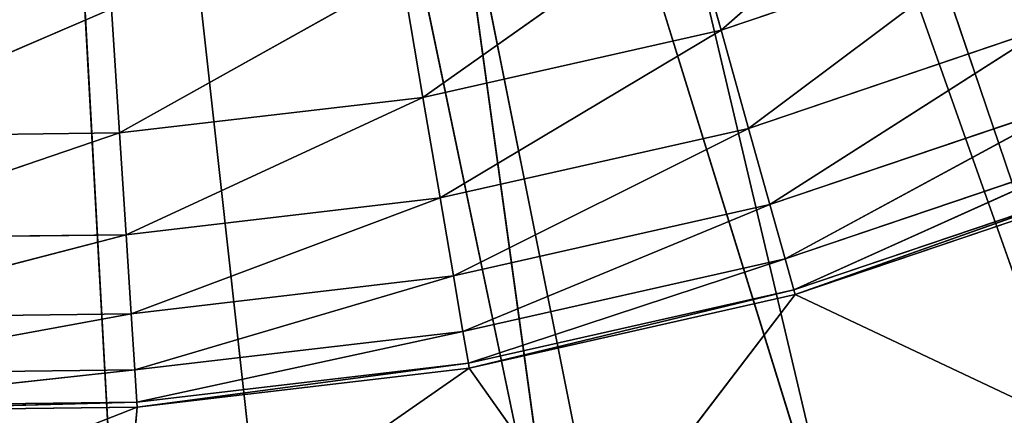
# Model space of a CAD drawing. Extents: x -629 to 424, y -11 to 55.
# Tile 427 of 656: x -175.48 to -168.23, y 3.99 to 6.9. Entities that reach past the tile are written whole.
import ezdxf

# ---------------------------------------------------------------- set-up
doc = ezdxf.new("R2010")
doc.units = 0
doc.header["$LTSCALE"] = 25.4
doc.layers.get('0').update_dxf_attribs({"color": 13, "linetype": 'CONTINUOUS'})

# ---------------------------------------------------------------- blocks, each defined once
blk = doc.blocks.new('IMBRIA-IV-9191-9192_STL_2')
at = {"color": 0}
for p, q in [((471.6468, 1317.5786, 14.3789), (466.7355, 1317.5786, 38.8917)), ((466.7355, 1317.5786, 38.8917), (475.0854, 1317.5786, 15.3273)), ((471.6468, 1317.5786, 14.3789), (466.7355, 1317.5786, 38.8917)), ((468.1083, 1317.5786, 13.9294), (466.7355, 1317.5786, 38.8917)), ((468.1083, 1317.5786, 13.9294), (466.7355, 1317.5786, 38.8917)), ((466.7355, 1317.5786, 38.8917), (475.0854, 1317.5786, 15.3273)), ((468.2493, 1316.5786, 15.4405), (464.5418, 1316.5786, 13.9881)), ((468.2493, 1316.5786, 15.4405), (464.5418, 1316.5786, 13.9881)), ((468.2493, 1316.5786, 15.4405), (465.7896, 1316.5786, 15.4108)), ((468.2493, 1316.5786, 15.4405), (465.7896, 1316.5786, 15.4108)), ((468.2469, 1316.0405, 15.4766), (465.7896, 1316.5786, 15.4108)), ((468.2469, 1316.0405, 15.4766), (465.7896, 1316.5786, 15.4108)), ((470.6923, 1316.5786, 15.7272), (468.1083, 1316.5786, 13.9294)), ((470.6923, 1316.5786, 15.7272), (468.1083, 1316.5786, 13.9294)), ((468.2493, 1316.5786, 15.4405), (468.1083, 1316.5786, 13.9294)), ((468.2493, 1316.5786, 15.4405), (468.1083, 1316.5786, 13.9294)), ((468.2493, 1316.5786, 15.4405), (468.2469, 1316.0405, 15.4766)), ((468.2493, 1316.5786, 15.4405), (468.2469, 1316.0405, 15.4766)), ((470.6923, 1316.5786, 15.7272), (468.2493, 1316.5786, 15.4405)), ((470.6923, 1316.5786, 15.7272), (468.2493, 1316.5786, 15.4405)), ((470.6862, 1316.0405, 15.7628), (468.2493, 1316.5786, 15.4405)), ((470.6862, 1316.0405, 15.7628), (468.2493, 1316.5786, 15.4405)), ((470.6923, 1316.5786, 15.7272), (470.6862, 1316.0405, 15.7628)), ((470.6923, 1316.5786, 15.7272), (470.6862, 1316.0405, 15.7628)), ((473.0919, 1316.5786, 16.2677), (470.6923, 1316.5786, 15.7272)), ((470.6923, 1316.5786, 15.7272), (471.6468, 1316.5786, 14.3789)), ((470.6923, 1316.5786, 15.7272), (471.6468, 1316.5786, 14.3789)), ((473.0919, 1316.5786, 16.2677), (470.6923, 1316.5786, 15.7272)), ((473.0822, 1316.0405, 16.3025), (470.6923, 1316.5786, 15.7272)), ((473.0822, 1316.0405, 16.3025), (470.6923, 1316.5786, 15.7272)), ((473.0919, 1316.5786, 16.2677), (471.6468, 1316.5786, 14.3789)), ((473.0919, 1316.5786, 16.2677), (471.6468, 1316.5786, 14.3789)), ((473.0919, 1316.5786, 16.2677), (473.0822, 1316.0405, 16.3025)), ((473.0919, 1316.5786, 16.2677), (473.0822, 1316.0405, 16.3025)), ((475.422, 1316.5786, 17.0561), (473.0919, 1316.5786, 16.2677)), ((473.0919, 1316.5786, 16.2677), (475.0854, 1316.5786, 15.3273)), ((473.0919, 1316.5786, 16.2677), (475.0854, 1316.5786, 15.3273)), ((473.0919, 1316.5786, 16.2677), (475.4086, 1316.0405, 17.0897)), ((473.0919, 1316.5786, 16.2677), (475.4086, 1316.0405, 17.0897)), ((475.422, 1316.5786, 17.0561), (473.0919, 1316.5786, 16.2677)), ((468.2469, 1316.0405, 15.4766), (465.7911, 1316.0405, 15.4469)), ((468.2469, 1316.0405, 15.4766), (465.7911, 1316.0405, 15.4469)), ((468.2316, 1313.9794, 15.7136), (465.7911, 1316.0405, 15.4469)), ((468.2316, 1313.9794, 15.7136), (465.7911, 1316.0405, 15.4469)), ((468.2316, 1313.9794, 15.7136), (468.2469, 1316.0405, 15.4766)), ((468.2316, 1313.9794, 15.7136), (468.2469, 1316.0405, 15.4766)), ((470.6862, 1316.0405, 15.7628), (468.2469, 1316.0405, 15.4766)), ((470.6862, 1316.0405, 15.7628), (468.2469, 1316.0405, 15.4766)), ((470.6462, 1313.9794, 15.9969), (468.2469, 1316.0405, 15.4766)), ((470.6462, 1313.9794, 15.9969), (468.2469, 1316.0405, 15.4766)), ((470.6462, 1313.9794, 15.9969), (470.6862, 1316.0405, 15.7628)), ((470.6462, 1313.9794, 15.9969), (470.6862, 1316.0405, 15.7628)), ((473.0822, 1316.0405, 16.3025), (470.6862, 1316.0405, 15.7628)), ((473.0822, 1316.0405, 16.3025), (470.6862, 1316.0405, 15.7628)), ((473.0179, 1313.9794, 16.5311), (470.6862, 1316.0405, 15.7628)), ((473.0179, 1313.9794, 16.5311), (470.6862, 1316.0405, 15.7628)), ((473.0822, 1316.0405, 16.3025), (473.0179, 1313.9794, 16.5311)), ((473.0822, 1316.0405, 16.3025), (473.0179, 1313.9794, 16.5311)), ((473.0822, 1316.0405, 16.3025), (475.3209, 1313.9794, 17.3103)), ((473.0822, 1316.0405, 16.3025), (475.3209, 1313.9794, 17.3103)), ((473.0822, 1316.0405, 16.3025), (475.4086, 1316.0405, 17.0897)), ((473.0822, 1316.0405, 16.3025), (475.4086, 1316.0405, 17.0897)), ((468.2316, 1313.9794, 15.7136), (465.8007, 1313.9794, 15.6841)), ((468.2316, 1313.9794, 15.7136), (465.8007, 1313.9794, 15.6841)), ((468.205, 1311.8522, 16.1262), (465.8007, 1313.9794, 15.6841)), ((468.205, 1311.8522, 16.1262), (465.8007, 1313.9794, 15.6841)), ((468.205, 1311.8522, 16.1262), (468.2316, 1313.9794, 15.7136)), ((468.205, 1311.8522, 16.1262), (468.2316, 1313.9794, 15.7136)), ((470.6462, 1313.9794, 15.9969), (468.2316, 1313.9794, 15.7136)), ((470.6462, 1313.9794, 15.9969), (468.2316, 1313.9794, 15.7136)), ((470.5766, 1311.8522, 16.4045), (468.2316, 1313.9794, 15.7136)), ((470.5766, 1311.8522, 16.4045), (468.2316, 1313.9794, 15.7136)), ((470.5766, 1311.8522, 16.4045), (470.6462, 1313.9794, 15.9969)), ((470.5766, 1311.8522, 16.4045), (470.6462, 1313.9794, 15.9969)), ((473.0179, 1313.9794, 16.5311), (470.6462, 1313.9794, 15.9969)), ((473.0179, 1313.9794, 16.5311), (470.6462, 1313.9794, 15.9969)), ((472.9061, 1311.8522, 16.9292), (470.6462, 1313.9794, 15.9969)), ((472.9061, 1311.8522, 16.9292), (470.6462, 1313.9794, 15.9969)), ((473.0179, 1313.9794, 16.5311), (472.9061, 1311.8522, 16.9292)), ((473.0179, 1313.9794, 16.5311), (472.9061, 1311.8522, 16.9292)), ((473.0179, 1313.9794, 16.5311), (475.168, 1311.8522, 17.6945)), ((473.0179, 1313.9794, 16.5311), (475.168, 1311.8522, 17.6945)), ((473.0179, 1313.9794, 16.5311), (475.3209, 1313.9794, 17.3103)), ((473.0179, 1313.9794, 16.5311), (475.3209, 1313.9794, 17.3103)), ((468.205, 1311.8522, 16.1262), (465.8173, 1311.8522, 16.0973)), ((468.205, 1311.8522, 16.1262), (465.8173, 1311.8522, 16.0973)), ((468.1674, 1309.7561, 16.7077), (465.8173, 1311.8522, 16.0973)), ((468.1674, 1309.7561, 16.7077), (465.8173, 1311.8522, 16.0973)), ((468.1674, 1309.7561, 16.7077), (468.205, 1311.8522, 16.1262)), ((468.1674, 1309.7561, 16.7077), (468.205, 1311.8522, 16.1262)), ((470.5766, 1311.8522, 16.4045), (468.205, 1311.8522, 16.1262)), ((470.5766, 1311.8522, 16.4045), (468.205, 1311.8522, 16.1262)), ((470.4785, 1309.7561, 16.9789), (468.205, 1311.8522, 16.1262)), ((470.4785, 1309.7561, 16.9789), (468.205, 1311.8522, 16.1262)), ((470.4785, 1309.7561, 16.9789), (470.5766, 1311.8522, 16.4045)), ((470.4785, 1309.7561, 16.9789), (470.5766, 1311.8522, 16.4045)), ((472.9061, 1311.8522, 16.9292), (470.5766, 1311.8522, 16.4045)), ((472.9061, 1311.8522, 16.9292), (470.5766, 1311.8522, 16.4045)), ((472.7485, 1309.7561, 17.4902), (470.5766, 1311.8522, 16.4045)), ((472.7485, 1309.7561, 17.4902), (470.5766, 1311.8522, 16.4045)), ((472.9061, 1311.8522, 16.9292), (472.7485, 1309.7561, 17.4902)), ((472.9061, 1311.8522, 16.9292), (472.7485, 1309.7561, 17.4902)), ((472.9061, 1311.8522, 16.9292), (474.9526, 1309.7561, 18.2359)), ((472.9061, 1311.8522, 16.9292), (474.9526, 1309.7561, 18.2359)), ((472.9061, 1311.8522, 16.9292), (475.168, 1311.8522, 17.6945)), ((472.9061, 1311.8522, 16.9292), (475.168, 1311.8522, 17.6945)), ((468.1674, 1309.7561, 16.7077), (465.8408, 1309.7561, 16.6795)), ((468.1674, 1309.7561, 16.7077), (465.8408, 1309.7561, 16.6795)), ((468.1191, 1307.7047, 17.4563), (465.8408, 1309.7561, 16.6795)), ((468.1191, 1307.7047, 17.4563), (465.8408, 1309.7561, 16.6795)), ((468.1191, 1307.7047, 17.4563), (468.1674, 1309.7561, 16.7077)), ((468.1191, 1307.7047, 17.4563), (468.1674, 1309.7561, 16.7077)), ((470.4785, 1309.7561, 16.9789), (468.1674, 1309.7561, 16.7077)), ((470.4785, 1309.7561, 16.9789), (468.1674, 1309.7561, 16.7077)), ((470.3522, 1307.7047, 17.7183), (468.1674, 1309.7561, 16.7077)), ((470.3522, 1307.7047, 17.7183), (468.1674, 1309.7561, 16.7077)), ((470.3522, 1307.7047, 17.7183), (470.4785, 1309.7561, 16.9789)), ((470.3522, 1307.7047, 17.7183), (470.4785, 1309.7561, 16.9789)), ((472.7485, 1309.7561, 17.4902), (470.4785, 1309.7561, 16.9789)), ((472.7485, 1309.7561, 17.4902), (470.4785, 1309.7561, 16.9789)), ((472.5456, 1307.7047, 18.2124), (470.4785, 1309.7561, 16.9789)), ((472.5456, 1307.7047, 18.2124), (470.4785, 1309.7561, 16.9789)), ((472.7485, 1309.7561, 17.4902), (472.5456, 1307.7047, 18.2124)), ((472.7485, 1309.7561, 17.4902), (472.5456, 1307.7047, 18.2124)), ((472.7485, 1309.7561, 17.4902), (474.6753, 1307.7047, 18.933)), ((472.7485, 1309.7561, 17.4902), (474.6753, 1307.7047, 18.933)), ((472.7485, 1309.7561, 17.4902), (474.9526, 1309.7561, 18.2359)), ((472.7485, 1309.7561, 17.4902), (474.9526, 1309.7561, 18.2359)), ((468.1191, 1307.7047, 17.4563), (465.8709, 1307.7047, 17.4291)), ((468.1191, 1307.7047, 17.4563), (465.8709, 1307.7047, 17.4291)), ((468.0602, 1305.7119, 18.3691), (465.8709, 1307.7047, 17.4291)), ((468.0602, 1305.7119, 18.3691), (465.8709, 1307.7047, 17.4291)), ((468.0602, 1305.7119, 18.3691), (468.1191, 1307.7047, 17.4563)), ((468.0602, 1305.7119, 18.3691), (468.1191, 1307.7047, 17.4563)), ((470.3522, 1307.7047, 17.7183), (468.1191, 1307.7047, 17.4563)), ((470.3522, 1307.7047, 17.7183), (468.1191, 1307.7047, 17.4563)), ((470.1982, 1305.7119, 18.62), (468.1191, 1307.7047, 17.4563)), ((470.1982, 1305.7119, 18.62), (468.1191, 1307.7047, 17.4563)), ((470.1982, 1305.7119, 18.62), (470.3522, 1307.7047, 17.7183)), ((470.1982, 1305.7119, 18.62), (470.3522, 1307.7047, 17.7183)), ((472.5456, 1307.7047, 18.2124), (470.3522, 1307.7047, 17.7183)), ((472.5456, 1307.7047, 18.2124), (470.3522, 1307.7047, 17.7183)), ((472.2982, 1305.7119, 19.093), (470.3522, 1307.7047, 17.7183)), ((472.2982, 1305.7119, 19.093), (470.3522, 1307.7047, 17.7183)), ((472.5456, 1307.7047, 18.2124), (472.2982, 1305.7119, 19.093)), ((472.5456, 1307.7047, 18.2124), (472.2982, 1305.7119, 19.093)), ((472.5456, 1307.7047, 18.2124), (474.3372, 1305.7119, 19.7829)), ((472.5456, 1307.7047, 18.2124), (474.3372, 1305.7119, 19.7829)), ((472.5456, 1307.7047, 18.2124), (474.6753, 1307.7047, 18.933)), ((472.5456, 1307.7047, 18.2124), (474.6753, 1307.7047, 18.933))]:
    blk.add_line(p, q, dxfattribs=at)
at = {"color": 44}
for p, q in [((473.5375, 1258.295, 13.7972), (466.8352, 1258.295, 35.3931)), ((473.5375, 1258.295, 13.7972), (466.8352, 1258.295, 35.3931)), ((469.3143, 1258.295, 13.0199), (466.8352, 1258.295, 35.3931)), ((469.3143, 1258.295, 13.0199), (466.8352, 1258.295, 35.3931)), ((468.3433, 1258.295, 35.7828), (473.5375, 1258.295, 13.7972)), ((468.3433, 1258.295, 35.7828), (473.5375, 1258.295, 13.7972)), ((471.442, 1257.295, 13.3212), (466.8352, 1257.295, 35.3931)), ((471.442, 1257.295, 13.3212), (466.8352, 1257.295, 35.3931)), ((471.442, 1257.295, 13.3212), (468.3433, 1257.295, 35.7828)), ((471.442, 1257.295, 13.3212), (468.3433, 1257.295, 35.7828)), ((475.5865, 1257.295, 14.4446), (468.3433, 1257.295, 35.7828)), ((475.5865, 1257.295, 14.4446), (468.3433, 1257.295, 35.7828))]:
    blk.add_line(p, q, dxfattribs=at)
at = {"color": 0}
mesh = blk.add_polyface(dxfattribs=at)
corners = [(466.7355, 1317.5786, 38.8917), (468.1083, 1317.5786, 13.9294), (464.5418, 1317.5786, 13.9881)]
mesh.append_faces([[corners[k] for k in face] for face in [(0, 1, 2)]], dxfattribs={"color": 0})
mesh = blk.add_polyface(dxfattribs=at)
corners = [(466.7355, 1317.5786, 38.8917), (475.0854, 1317.5786, 15.3273), (471.6468, 1317.5786, 14.3789)]
mesh.append_faces([[corners[k] for k in face] for face in [(0, 1, 2)]], dxfattribs={"color": 0})
mesh = blk.add_polyface(dxfattribs=at)
corners = [(466.7355, 1317.5786, 38.8917), (471.6468, 1317.5786, 14.3789), (468.1083, 1317.5786, 13.9294)]
mesh.append_faces([[corners[k] for k in face] for face in [(0, 1, 2)]], dxfattribs={"color": 0})
mesh = blk.add_polyface(dxfattribs=at)
corners = [(466.7355, 1317.5786, 38.8917), (481.386, 1317.5786, 18.6343), (478.3539, 1317.5786, 16.7555)]
mesh.append_faces([[corners[k] for k in face] for face in [(0, 1, 2)]], dxfattribs={"color": 0})
mesh = blk.add_polyface(dxfattribs=at)
corners = [(466.7355, 1317.5786, 38.8917), (478.3539, 1317.5786, 16.7555), (475.0854, 1317.5786, 15.3273)]
mesh.append_faces([[corners[k] for k in face] for face in [(0, 1, 2)]], dxfattribs={"color": 0})
mesh = blk.add_polyface(dxfattribs=at)
corners = [(468.2493, 1316.5786, 15.4405), (464.5418, 1316.5786, 13.9881), (468.1083, 1316.5786, 13.9294)]
mesh.append_faces([[corners[k] for k in face] for face in [(0, 1, 2)]], dxfattribs={"color": 0})
mesh = blk.add_polyface(dxfattribs=at)
corners = [(468.2493, 1316.5786, 15.4405), (465.7896, 1316.5786, 15.4108), (464.5418, 1316.5786, 13.9881)]
mesh.append_faces([[corners[k] for k in face] for face in [(0, 1, 2)]], dxfattribs={"color": 0})
mesh = blk.add_polyface(dxfattribs=at)
corners = [(468.2493, 1316.5786, 15.4405), (468.2469, 1316.0405, 15.4766), (465.7896, 1316.5786, 15.4108)]
mesh.append_faces([[corners[k] for k in face] for face in [(0, 1, 2)]], dxfattribs={"color": 0})
mesh = blk.add_polyface(dxfattribs=at)
corners = [(468.2469, 1316.0405, 15.4766), (465.7911, 1316.0405, 15.4469), (465.7896, 1316.5786, 15.4108)]
mesh.append_faces([[corners[k] for k in face] for face in [(0, 1, 2)]], dxfattribs={"color": 0})
mesh = blk.add_polyface(dxfattribs=at)
corners = [(470.6923, 1316.5786, 15.7272), (468.1083, 1316.5786, 13.9294), (471.6468, 1316.5786, 14.3789)]
mesh.append_faces([[corners[k] for k in face] for face in [(0, 1, 2)]], dxfattribs={"color": 0})
mesh = blk.add_polyface(dxfattribs=at)
corners = [(470.6923, 1316.5786, 15.7272), (468.2493, 1316.5786, 15.4405), (468.1083, 1316.5786, 13.9294)]
mesh.append_faces([[corners[k] for k in face] for face in [(0, 1, 2)]], dxfattribs={"color": 0})
mesh = blk.add_polyface(dxfattribs=at)
corners = [(470.6862, 1316.0405, 15.7628), (468.2469, 1316.0405, 15.4766), (468.2493, 1316.5786, 15.4405)]
mesh.append_faces([[corners[k] for k in face] for face in [(0, 1, 2)]], dxfattribs={"color": 0})
mesh = blk.add_polyface(dxfattribs=at)
corners = [(470.6923, 1316.5786, 15.7272), (470.6862, 1316.0405, 15.7628), (468.2493, 1316.5786, 15.4405)]
mesh.append_faces([[corners[k] for k in face] for face in [(0, 1, 2)]], dxfattribs={"color": 0})
mesh = blk.add_polyface(dxfattribs=at)
corners = [(473.0822, 1316.0405, 16.3025), (470.6862, 1316.0405, 15.7628), (470.6923, 1316.5786, 15.7272)]
mesh.append_faces([[corners[k] for k in face] for face in [(0, 1, 2)]], dxfattribs={"color": 0})
mesh = blk.add_polyface(dxfattribs=at)
corners = [(473.0919, 1316.5786, 16.2677), (470.6923, 1316.5786, 15.7272), (471.6468, 1316.5786, 14.3789)]
mesh.append_faces([[corners[k] for k in face] for face in [(0, 1, 2)]], dxfattribs={"color": 0})
mesh = blk.add_polyface(dxfattribs=at)
corners = [(473.0919, 1316.5786, 16.2677), (473.0822, 1316.0405, 16.3025), (470.6923, 1316.5786, 15.7272)]
mesh.append_faces([[corners[k] for k in face] for face in [(0, 1, 2)]], dxfattribs={"color": 0})
mesh = blk.add_polyface(dxfattribs=at)
corners = [(473.0919, 1316.5786, 16.2677), (471.6468, 1316.5786, 14.3789), (475.0854, 1316.5786, 15.3273)]
mesh.append_faces([[corners[k] for k in face] for face in [(0, 1, 2)]], dxfattribs={"color": 0})
mesh = blk.add_polyface(dxfattribs=at)
corners = [(475.4086, 1316.0405, 17.0897), (473.0822, 1316.0405, 16.3025), (473.0919, 1316.5786, 16.2677)]
mesh.append_faces([[corners[k] for k in face] for face in [(0, 1, 2)]], dxfattribs={"color": 0})
mesh = blk.add_polyface(dxfattribs=at)
corners = [(475.422, 1316.5786, 17.0561), (473.0919, 1316.5786, 16.2677), (475.0854, 1316.5786, 15.3273)]
mesh.append_faces([[corners[k] for k in face] for face in [(0, 1, 2)]], dxfattribs={"color": 0})
mesh = blk.add_polyface(dxfattribs=at)
corners = [(475.422, 1316.5786, 17.0561), (475.4086, 1316.0405, 17.0897), (473.0919, 1316.5786, 16.2677)]
mesh.append_faces([[corners[k] for k in face] for face in [(0, 1, 2)]], dxfattribs={"color": 0})
mesh = blk.add_polyface(dxfattribs=at)
corners = [(468.2469, 1316.0405, 15.4766), (468.2316, 1313.9794, 15.7136), (465.7911, 1316.0405, 15.4469)]
mesh.append_faces([[corners[k] for k in face] for face in [(0, 1, 2)]], dxfattribs={"color": 0})
mesh = blk.add_polyface(dxfattribs=at)
corners = [(468.2316, 1313.9794, 15.7136), (465.8007, 1313.9794, 15.6841), (465.7911, 1316.0405, 15.4469)]
mesh.append_faces([[corners[k] for k in face] for face in [(0, 1, 2)]], dxfattribs={"color": 0})
mesh = blk.add_polyface(dxfattribs=at)
corners = [(470.6462, 1313.9794, 15.9969), (468.2316, 1313.9794, 15.7136), (468.2469, 1316.0405, 15.4766)]
mesh.append_faces([[corners[k] for k in face] for face in [(0, 1, 2)]], dxfattribs={"color": 0})
mesh = blk.add_polyface(dxfattribs=at)
corners = [(470.6862, 1316.0405, 15.7628), (470.6462, 1313.9794, 15.9969), (468.2469, 1316.0405, 15.4766)]
mesh.append_faces([[corners[k] for k in face] for face in [(0, 1, 2)]], dxfattribs={"color": 0})
mesh = blk.add_polyface(dxfattribs=at)
corners = [(473.0179, 1313.9794, 16.5311), (470.6462, 1313.9794, 15.9969), (470.6862, 1316.0405, 15.7628)]
mesh.append_faces([[corners[k] for k in face] for face in [(0, 1, 2)]], dxfattribs={"color": 0})
mesh = blk.add_polyface(dxfattribs=at)
corners = [(473.0822, 1316.0405, 16.3025), (473.0179, 1313.9794, 16.5311), (470.6862, 1316.0405, 15.7628)]
mesh.append_faces([[corners[k] for k in face] for face in [(0, 1, 2)]], dxfattribs={"color": 0})
mesh = blk.add_polyface(dxfattribs=at)
corners = [(475.3209, 1313.9794, 17.3103), (473.0179, 1313.9794, 16.5311), (473.0822, 1316.0405, 16.3025)]
mesh.append_faces([[corners[k] for k in face] for face in [(0, 1, 2)]], dxfattribs={"color": 0})
mesh = blk.add_polyface(dxfattribs=at)
corners = [(475.4086, 1316.0405, 17.0897), (475.3209, 1313.9794, 17.3103), (473.0822, 1316.0405, 16.3025)]
mesh.append_faces([[corners[k] for k in face] for face in [(0, 1, 2)]], dxfattribs={"color": 0})
mesh = blk.add_polyface(dxfattribs=at)
corners = [(468.2316, 1313.9794, 15.7136), (468.205, 1311.8522, 16.1262), (465.8007, 1313.9794, 15.6841)]
mesh.append_faces([[corners[k] for k in face] for face in [(0, 1, 2)]], dxfattribs={"color": 0})
mesh = blk.add_polyface(dxfattribs=at)
corners = [(468.205, 1311.8522, 16.1262), (465.8173, 1311.8522, 16.0973), (465.8007, 1313.9794, 15.6841)]
mesh.append_faces([[corners[k] for k in face] for face in [(0, 1, 2)]], dxfattribs={"color": 0})
mesh = blk.add_polyface(dxfattribs=at)
corners = [(470.5766, 1311.8522, 16.4045), (468.205, 1311.8522, 16.1262), (468.2316, 1313.9794, 15.7136)]
mesh.append_faces([[corners[k] for k in face] for face in [(0, 1, 2)]], dxfattribs={"color": 0})
mesh = blk.add_polyface(dxfattribs=at)
corners = [(470.6462, 1313.9794, 15.9969), (470.5766, 1311.8522, 16.4045), (468.2316, 1313.9794, 15.7136)]
mesh.append_faces([[corners[k] for k in face] for face in [(0, 1, 2)]], dxfattribs={"color": 0})
mesh = blk.add_polyface(dxfattribs=at)
corners = [(472.9061, 1311.8522, 16.9292), (470.5766, 1311.8522, 16.4045), (470.6462, 1313.9794, 15.9969)]
mesh.append_faces([[corners[k] for k in face] for face in [(0, 1, 2)]], dxfattribs={"color": 0})
mesh = blk.add_polyface(dxfattribs=at)
corners = [(473.0179, 1313.9794, 16.5311), (472.9061, 1311.8522, 16.9292), (470.6462, 1313.9794, 15.9969)]
mesh.append_faces([[corners[k] for k in face] for face in [(0, 1, 2)]], dxfattribs={"color": 0})
mesh = blk.add_polyface(dxfattribs=at)
corners = [(475.168, 1311.8522, 17.6945), (472.9061, 1311.8522, 16.9292), (473.0179, 1313.9794, 16.5311)]
mesh.append_faces([[corners[k] for k in face] for face in [(0, 1, 2)]], dxfattribs={"color": 0})
mesh = blk.add_polyface(dxfattribs=at)
corners = [(475.3209, 1313.9794, 17.3103), (475.168, 1311.8522, 17.6945), (473.0179, 1313.9794, 16.5311)]
mesh.append_faces([[corners[k] for k in face] for face in [(0, 1, 2)]], dxfattribs={"color": 0})
mesh = blk.add_polyface(dxfattribs=at)
corners = [(468.205, 1311.8522, 16.1262), (468.1674, 1309.7561, 16.7077), (465.8173, 1311.8522, 16.0973)]
mesh.append_faces([[corners[k] for k in face] for face in [(0, 1, 2)]], dxfattribs={"color": 0})
mesh = blk.add_polyface(dxfattribs=at)
corners = [(468.1674, 1309.7561, 16.7077), (465.8408, 1309.7561, 16.6795), (465.8173, 1311.8522, 16.0973)]
mesh.append_faces([[corners[k] for k in face] for face in [(0, 1, 2)]], dxfattribs={"color": 0})
mesh = blk.add_polyface(dxfattribs=at)
corners = [(470.4785, 1309.7561, 16.9789), (468.1674, 1309.7561, 16.7077), (468.205, 1311.8522, 16.1262)]
mesh.append_faces([[corners[k] for k in face] for face in [(0, 1, 2)]], dxfattribs={"color": 0})
mesh = blk.add_polyface(dxfattribs=at)
corners = [(470.5766, 1311.8522, 16.4045), (470.4785, 1309.7561, 16.9789), (468.205, 1311.8522, 16.1262)]
mesh.append_faces([[corners[k] for k in face] for face in [(0, 1, 2)]], dxfattribs={"color": 0})
mesh = blk.add_polyface(dxfattribs=at)
corners = [(472.7485, 1309.7561, 17.4902), (470.4785, 1309.7561, 16.9789), (470.5766, 1311.8522, 16.4045)]
mesh.append_faces([[corners[k] for k in face] for face in [(0, 1, 2)]], dxfattribs={"color": 0})
mesh = blk.add_polyface(dxfattribs=at)
corners = [(472.9061, 1311.8522, 16.9292), (472.7485, 1309.7561, 17.4902), (470.5766, 1311.8522, 16.4045)]
mesh.append_faces([[corners[k] for k in face] for face in [(0, 1, 2)]], dxfattribs={"color": 0})
mesh = blk.add_polyface(dxfattribs=at)
corners = [(474.9526, 1309.7561, 18.2359), (472.7485, 1309.7561, 17.4902), (472.9061, 1311.8522, 16.9292)]
mesh.append_faces([[corners[k] for k in face] for face in [(0, 1, 2)]], dxfattribs={"color": 0})
mesh = blk.add_polyface(dxfattribs=at)
corners = [(475.168, 1311.8522, 17.6945), (474.9526, 1309.7561, 18.2359), (472.9061, 1311.8522, 16.9292)]
mesh.append_faces([[corners[k] for k in face] for face in [(0, 1, 2)]], dxfattribs={"color": 0})
mesh = blk.add_polyface(dxfattribs=at)
corners = [(468.1674, 1309.7561, 16.7077), (468.1191, 1307.7047, 17.4563), (465.8408, 1309.7561, 16.6795)]
mesh.append_faces([[corners[k] for k in face] for face in [(0, 1, 2)]], dxfattribs={"color": 0})
mesh = blk.add_polyface(dxfattribs=at)
corners = [(468.1191, 1307.7047, 17.4563), (465.8709, 1307.7047, 17.4291), (465.8408, 1309.7561, 16.6795)]
mesh.append_faces([[corners[k] for k in face] for face in [(0, 1, 2)]], dxfattribs={"color": 0})
mesh = blk.add_polyface(dxfattribs=at)
corners = [(470.3522, 1307.7047, 17.7183), (468.1191, 1307.7047, 17.4563), (468.1674, 1309.7561, 16.7077)]
mesh.append_faces([[corners[k] for k in face] for face in [(0, 1, 2)]], dxfattribs={"color": 0})
mesh = blk.add_polyface(dxfattribs=at)
corners = [(470.4785, 1309.7561, 16.9789), (470.3522, 1307.7047, 17.7183), (468.1674, 1309.7561, 16.7077)]
mesh.append_faces([[corners[k] for k in face] for face in [(0, 1, 2)]], dxfattribs={"color": 0})
mesh = blk.add_polyface(dxfattribs=at)
corners = [(472.5456, 1307.7047, 18.2124), (470.3522, 1307.7047, 17.7183), (470.4785, 1309.7561, 16.9789)]
mesh.append_faces([[corners[k] for k in face] for face in [(0, 1, 2)]], dxfattribs={"color": 0})
mesh = blk.add_polyface(dxfattribs=at)
corners = [(472.7485, 1309.7561, 17.4902), (472.5456, 1307.7047, 18.2124), (470.4785, 1309.7561, 16.9789)]
mesh.append_faces([[corners[k] for k in face] for face in [(0, 1, 2)]], dxfattribs={"color": 0})
mesh = blk.add_polyface(dxfattribs=at)
corners = [(474.6753, 1307.7047, 18.933), (472.5456, 1307.7047, 18.2124), (472.7485, 1309.7561, 17.4902)]
mesh.append_faces([[corners[k] for k in face] for face in [(0, 1, 2)]], dxfattribs={"color": 0})
mesh = blk.add_polyface(dxfattribs=at)
corners = [(474.9526, 1309.7561, 18.2359), (474.6753, 1307.7047, 18.933), (472.7485, 1309.7561, 17.4902)]
mesh.append_faces([[corners[k] for k in face] for face in [(0, 1, 2)]], dxfattribs={"color": 0})
mesh = blk.add_polyface(dxfattribs=at)
corners = [(468.1191, 1307.7047, 17.4563), (468.0602, 1305.7119, 18.3691), (465.8709, 1307.7047, 17.4291)]
mesh.append_faces([[corners[k] for k in face] for face in [(0, 1, 2)]], dxfattribs={"color": 0})
mesh = blk.add_polyface(dxfattribs=at)
corners = [(468.0602, 1305.7119, 18.3691), (465.9078, 1305.7119, 18.3431), (465.8709, 1307.7047, 17.4291)]
mesh.append_faces([[corners[k] for k in face] for face in [(0, 1, 2)]], dxfattribs={"color": 0})
mesh = blk.add_polyface(dxfattribs=at)
corners = [(470.1982, 1305.7119, 18.62), (468.0602, 1305.7119, 18.3691), (468.1191, 1307.7047, 17.4563)]
mesh.append_faces([[corners[k] for k in face] for face in [(0, 1, 2)]], dxfattribs={"color": 0})
mesh = blk.add_polyface(dxfattribs=at)
corners = [(470.3522, 1307.7047, 17.7183), (470.1982, 1305.7119, 18.62), (468.1191, 1307.7047, 17.4563)]
mesh.append_faces([[corners[k] for k in face] for face in [(0, 1, 2)]], dxfattribs={"color": 0})
mesh = blk.add_polyface(dxfattribs=at)
corners = [(472.2982, 1305.7119, 19.093), (470.1982, 1305.7119, 18.62), (470.3522, 1307.7047, 17.7183)]
mesh.append_faces([[corners[k] for k in face] for face in [(0, 1, 2)]], dxfattribs={"color": 0})
mesh = blk.add_polyface(dxfattribs=at)
corners = [(472.5456, 1307.7047, 18.2124), (472.2982, 1305.7119, 19.093), (470.3522, 1307.7047, 17.7183)]
mesh.append_faces([[corners[k] for k in face] for face in [(0, 1, 2)]], dxfattribs={"color": 0})
mesh = blk.add_polyface(dxfattribs=at)
corners = [(474.3372, 1305.7119, 19.7829), (472.2982, 1305.7119, 19.093), (472.5456, 1307.7047, 18.2124)]
mesh.append_faces([[corners[k] for k in face] for face in [(0, 1, 2)]], dxfattribs={"color": 0})
mesh = blk.add_polyface(dxfattribs=at)
corners = [(474.6753, 1307.7047, 18.933), (474.3372, 1305.7119, 19.7829), (472.5456, 1307.7047, 18.2124)]
mesh.append_faces([[corners[k] for k in face] for face in [(0, 1, 2)]], dxfattribs={"color": 0})
at = {"color": 44}
mesh = blk.add_polyface(dxfattribs=at)
corners = [(466.8352, 1258.295, 35.3931), (469.3143, 1258.295, 13.0199), (465.0208, 1258.295, 12.9483)]
mesh.append_faces([[corners[k] for k in face] for face in [(0, 1, 2)]], dxfattribs={"color": 44})
mesh = blk.add_polyface(dxfattribs=at)
corners = [(468.3433, 1258.295, 35.7828), (473.5375, 1258.295, 13.7972), (466.8352, 1258.295, 35.3931)]
mesh.append_faces([[corners[k] for k in face] for face in [(0, 1, 2)]], dxfattribs={"color": 44})
mesh = blk.add_polyface(dxfattribs=at)
corners = [(466.8352, 1258.295, 35.3931), (473.5375, 1258.295, 13.7972), (469.3143, 1258.295, 13.0199)]
mesh.append_faces([[corners[k] for k in face] for face in [(0, 1, 2)]], dxfattribs={"color": 44})
mesh = blk.add_polyface(dxfattribs=at)
corners = [(469.533, 1258.295, 36.7883), (481.3171, 1258.295, 17.3655), (468.3433, 1258.295, 35.7828)]
mesh.append_faces([[corners[k] for k in face] for face in [(0, 1, 2)]], dxfattribs={"color": 44})
mesh = blk.add_polyface(dxfattribs=at)
corners = [(468.3433, 1258.295, 35.7828), (481.3171, 1258.295, 17.3655), (477.5751, 1258.295, 15.259)]
mesh.append_faces([[corners[k] for k in face] for face in [(0, 1, 2)]], dxfattribs={"color": 44})
mesh = blk.add_polyface(dxfattribs=at)
corners = [(468.3433, 1258.295, 35.7828), (477.5751, 1258.295, 15.259), (473.5375, 1258.295, 13.7972)]
mesh.append_faces([[corners[k] for k in face] for face in [(0, 1, 2)]], dxfattribs={"color": 44})
mesh = blk.add_polyface(dxfattribs=at)
corners = [(469.533, 1258.295, 36.7883), (484.6613, 1258.295, 20.0591), (481.3171, 1258.295, 17.3655)]
mesh.append_faces([[corners[k] for k in face] for face in [(0, 1, 2)]], dxfattribs={"color": 44})
mesh = blk.add_polyface(dxfattribs=at)
corners = [(466.8352, 1257.295, 35.3931), (467.169, 1257.295, 12.8953), (471.442, 1257.295, 13.3212)]
mesh.append_faces([[corners[k] for k in face] for face in [(0, 1, 2)]], dxfattribs={"color": 44})
mesh = blk.add_polyface(dxfattribs=at)
corners = [(468.3433, 1257.295, 35.7828), (466.8352, 1257.295, 35.3931), (471.442, 1257.295, 13.3212)]
mesh.append_faces([[corners[k] for k in face] for face in [(0, 1, 2)]], dxfattribs={"color": 44})
mesh = blk.add_polyface(dxfattribs=at)
corners = [(468.3433, 1257.295, 35.7828), (479.4897, 1257.295, 16.2349), (483.0449, 1257.295, 18.6432)]
mesh.append_faces([[corners[k] for k in face] for face in [(0, 1, 2)]], dxfattribs={"color": 44})
mesh = blk.add_polyface(dxfattribs=at)
corners = [(468.3433, 1257.295, 35.7828), (471.442, 1257.295, 13.3212), (475.5865, 1257.295, 14.4446)]
mesh.append_faces([[corners[k] for k in face] for face in [(0, 1, 2)]], dxfattribs={"color": 44})
mesh = blk.add_polyface(dxfattribs=at)
corners = [(468.3433, 1257.295, 35.7828), (475.5865, 1257.295, 14.4446), (479.4897, 1257.295, 16.2349)]
mesh.append_faces([[corners[k] for k in face] for face in [(0, 1, 2)]], dxfattribs={"color": 44})

msp = doc.modelspace()

# ---------------------------------------------------------------- block references
at = {"color": 0, "extrusion": (0, 1, -2.77556e-16), "rotation": 180}
msp.add_blockref('IMBRIA-IV-9191-9192_STL_2', (642.8626, 2616.0182, -11.3917), dxfattribs=at)

doc.saveas('drawing.dxf')
